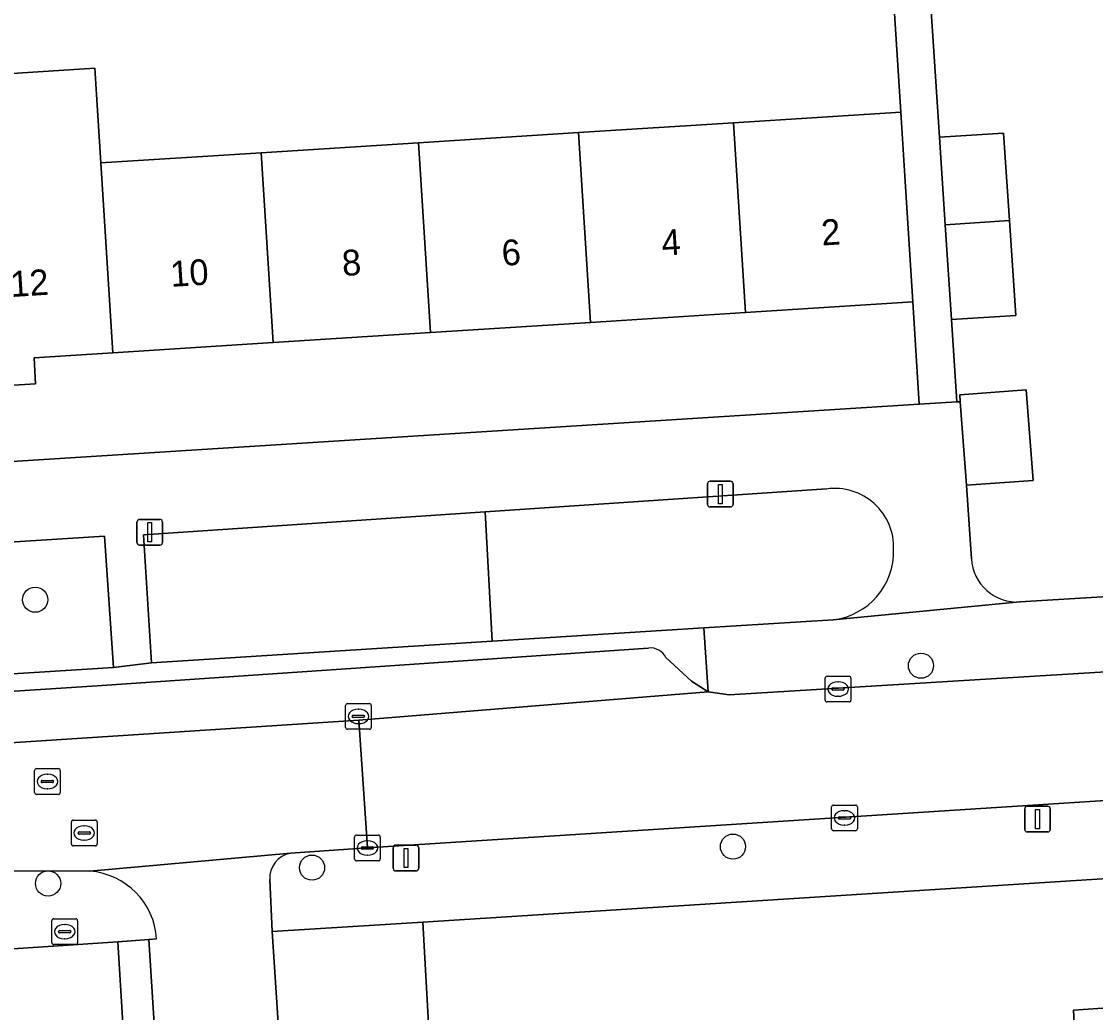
# Model space of a CAD drawing. Extents: x 159680 to 160786, y 387323 to 388340.
# Drawn here: x 160625.57 to 160667.26, y 387691.36 to 387729.84 of the extents above; entities that cross this region are included whole.
import ezdxf

# ---------------------------------------------------------------- set-up
doc = ezdxf.new("R2010")
doc.units = 0
for name, color, linetype in [('IMGEO_Boom', 7, 'Continuous'), ('IMGEO_Erf', 7, 'Continuous'), ('IMGEO_Groenvoorziening', 7, 'Continuous'), ('IMGEO_Kolk', 7, 'Continuous'), ('IMGEO_Lichtmast', 7, 'Continuous'), ('IMGEO_Pand', 7, 'Continuous'), ('IMGEO_Pand_nummerreeks', 7, 'Continuous'), ('IMGEO_Parkeervlak_open', 7, 'Continuous'), ('IMGEO_Rijbaan_lokaal_open', 7, 'Continuous'), ('IMGEO_Rioolput', 7, 'Continuous'), ('IMGEO_Voetpad_open', 7, 'Continuous')]:
    doc.layers.add(name, color=color, linetype=linetype)

msp = doc.modelspace()

# ---------------------------------------------------------------- linework, layer by layer
at = {"layer": 'IMGEO_Boom'}
for centre in [(160626.101, 387707.394), (160660.486, 387704.831), (160653.189, 387697.807), (160636.848, 387696.99), (160626.603, 387696.377)]:
    msp.add_circle(centre, 0.489, dxfattribs=at)
at = {"layer": 'IMGEO_Erf'}
for points in [[(160622.405, 387727.644), (160628.421, 387728.026), (160628.654, 387724.353), (160634.87, 387724.747), (160640.985, 387725.136), (160647.193, 387725.53), (160653.204, 387725.912), (160659.708, 387726.325), (160659.092, 387735.824), (160655.394, 387735.584), (160655.24, 387737.965), (160649.952, 387737.573), (160650.083, 387735.057), (160650.161, 387733.551), (160646.679, 387733.371), (160646.601, 387734.877), (160642.76, 387734.678), (160642.629, 387737.193), (160637.74, 387736.859), (160637.899, 387734.345), (160634.262, 387734.096), (160630.626, 387733.847), (160630.469, 387736.335), (160625.398, 387736.014)], [(160660.854, 387730.652), (160661.206, 387725.347), (160663.696, 387725.512), (160663.921, 387722.12), (160664.165, 387718.434), (160661.675, 387718.269), (160661.877, 387715.072), (160662.013, 387715.081), (160661.993, 387715.349), (160664.574, 387715.541), (160664.836, 387712.028), (160662.254, 387711.836), (160662.445, 387708.982)], [(160664.33, 387707.306), (160686.134, 387708.636)], [(160686.799, 387697.781), (160641.149, 387694.868), (160641.484, 387688.857), (160641.692, 387688.872), (160641.629, 387689.867), (160644.706, 387690.056), (160644.765, 387689.089), (160647.903, 387689.31), (160654.046, 387689.695), (160660.371, 387690.091), (160666.456, 387690.473), (160666.404, 387691.459), (160669.435, 387691.659)]]:
    msp.add_lwpolyline(points, dxfattribs=at)
msp.add_lwpolyline([(160660.42, 387714.98), (160660.168, 387718.961), (160653.672, 387718.546), (160647.66, 387718.162), (160641.452, 387717.765), (160635.337, 387717.375), (160629.121, 387716.978), (160626.06, 387716.782), (160626.119, 387715.777), (160623.17, 387715.59), (160619.813, 387715.378), (160619.749, 387716.383), (160616.685, 387716.186), (160610.603, 387715.795), (160604.14, 387715.38), (160598.142, 387714.995), (160598.391, 387711.06)], close=True, dxfattribs=at)
msp.add_arc((160664.224, 387709.085), 1.782, 183.3039, 273.4139, dxfattribs=at)
at = {"layer": 'IMGEO_Groenvoorziening'}
msp.add_lwpolyline([(160656.824, 387711.692), (160643.563, 387710.802), (160643.845, 387705.779), (160652.059, 387706.297), (160657.076, 387706.614)], dxfattribs=at)
for points in [[(160643.845, 387705.779), (160643.563, 387710.802), (160630.302, 387709.913), (160630.614, 387704.945)], [(160628.793, 387709.86), (160617.509, 387709.147), (160617.831, 387704.055), (160629.146, 387704.763)]]:
    msp.add_lwpolyline(points, close=True, dxfattribs=at)
for centre, radius, start, end in [((160657.145, 387709.433), 2.281, 357.7282, 98.0786), ((160656.753, 387709.266), 2.672, 276.9336, 1.6498)]:
    msp.add_arc(centre, radius, start, end, dxfattribs=at)
at = {"layer": 'IMGEO_Kolk'}
for p, q in [((160656.766, 387703.498), (160656.766, 387704.35)), ((160656.841, 387704.424), (160657.693, 387704.424)), ((160657.254, 387704.204), (160657.279, 387704.204)), ((160657.767, 387704.35), (160657.767, 387703.498)), ((160657.025, 387703.918), (160657.025, 387703.93)), ((160657.463, 387703.881), (160657.065, 387703.881)), ((160657.068, 387703.967), (160657.466, 387703.967)), ((160657.277, 387703.644), (160657.252, 387703.644)), ((160657.509, 387703.93), (160657.509, 387703.918)), ((160638.148, 387702.436), (160638.148, 387703.288)), ((160638.223, 387703.362), (160639.075, 387703.362)), ((160639.149, 387703.288), (160639.149, 387702.436)), ((160657.693, 387703.424), (160656.841, 387703.424)), ((160638.407, 387702.856), (160638.407, 387702.868)), ((160638.845, 387702.819), (160638.447, 387702.819)), ((160638.45, 387702.905), (160638.848, 387702.905)), ((160638.636, 387703.142), (160638.661, 387703.142)), ((160638.891, 387702.868), (160638.891, 387702.856)), ((160639.075, 387702.362), (160638.223, 387702.362)), ((160638.659, 387702.582), (160638.634, 387702.582)), ((160657.016, 387698.496), (160657.016, 387699.348)), ((160657.091, 387699.422), (160657.943, 387699.422)), ((160657.504, 387699.202), (160657.529, 387699.202)), ((160658.017, 387699.348), (160658.017, 387698.496)), ((160657.275, 387698.916), (160657.275, 387698.928)), ((160657.713, 387698.879), (160657.315, 387698.879)), ((160657.318, 387698.965), (160657.716, 387698.965)), ((160657.527, 387698.642), (160657.502, 387698.642)), ((160657.759, 387698.928), (160657.759, 387698.916)), ((160638.572, 387698.254), (160639.424, 387698.254)), ((160657.943, 387698.422), (160657.091, 387698.422)), ((160638.497, 387697.328), (160638.497, 387698.18)), ((160638.799, 387697.797), (160639.197, 387697.797)), ((160638.985, 387698.034), (160639.01, 387698.034)), ((160639.498, 387698.18), (160639.498, 387697.328)), ((160638.756, 387697.748), (160638.756, 387697.76)), ((160639.194, 387697.711), (160638.796, 387697.711)), ((160639.008, 387697.474), (160638.983, 387697.474)), ((160639.24, 387697.76), (160639.24, 387697.748)), ((160639.424, 387697.254), (160638.572, 387697.254))]:
    msp.add_line(p, q, dxfattribs=at)
for points in [[(160656.766, 387703.498), (160656.766, 387704.35)], [(160656.841, 387704.424), (160657.693, 387704.424)], [(160657.767, 387704.35), (160657.767, 387703.498)], [(160638.148, 387702.436), (160638.148, 387703.288)], [(160638.223, 387703.362), (160639.075, 387703.362)], [(160639.149, 387703.288), (160639.149, 387702.436)], [(160657.693, 387703.424), (160656.841, 387703.424)], [(160639.075, 387702.362), (160638.223, 387702.362)], [(160657.016, 387698.496), (160657.016, 387699.348)], [(160657.091, 387699.422), (160657.943, 387699.422)], [(160658.017, 387699.348), (160658.017, 387698.496)], [(160638.572, 387698.254), (160639.424, 387698.254)], [(160657.943, 387698.422), (160657.091, 387698.422)], [(160638.497, 387697.328), (160638.497, 387698.18)], [(160639.498, 387698.18), (160639.498, 387697.328)], [(160639.424, 387697.254), (160638.572, 387697.254)]]:
    msp.add_lwpolyline(points, dxfattribs=at)
for centre, radius, start, end in [((160656.843, 387704.348), 0.0765, 91.552, 178.448), ((160656.843, 387704.348), 0.0765, 91.552, 178.448), ((160657.691, 387704.348), 0.0765, 1.552, 88.448), ((160657.691, 387704.348), 0.0765, 1.552, 88.448), ((160657.065, 387703.927), 0.0403, 85.8775, 175.7526), ((160657.062, 387703.917), 0.0366, 178.938, 274.7102), ((160657.466, 387703.924), 0.043, 264.8664, 352.4533), ((160657.47, 387703.929), 0.0386, 1.7309, 96.639), ((160638.225, 387703.286), 0.0765, 91.552, 178.448), ((160638.225, 387703.286), 0.0765, 91.552, 178.448), ((160639.073, 387703.286), 0.0765, 1.552, 88.448), ((160639.073, 387703.286), 0.0765, 1.552, 88.448), ((160656.843, 387703.5), 0.0765, 181.552, 268.448), ((160656.843, 387703.5), 0.0765, 181.552, 268.448), ((160657.691, 387703.5), 0.0765, 271.552, 358.448), ((160657.691, 387703.5), 0.0765, 271.552, 358.448), ((160638.447, 387702.865), 0.0403, 85.8775, 175.7526), ((160638.444, 387702.855), 0.0366, 178.938, 274.7102), ((160638.848, 387702.862), 0.043, 264.8664, 352.4533), ((160638.852, 387702.867), 0.0386, 1.7309, 96.639), ((160638.225, 387702.438), 0.0765, 181.552, 268.448), ((160638.225, 387702.438), 0.0765, 181.552, 268.448), ((160639.073, 387702.438), 0.0765, 271.552, 358.448), ((160639.073, 387702.438), 0.0765, 271.552, 358.448), ((160657.093, 387699.346), 0.0765, 91.552, 178.448), ((160657.093, 387699.346), 0.0765, 91.552, 178.448), ((160657.941, 387699.346), 0.0765, 1.552, 88.448), ((160657.941, 387699.346), 0.0765, 1.552, 88.448), ((160657.315, 387698.925), 0.0403, 85.8775, 175.7526), ((160657.312, 387698.915), 0.0366, 178.938, 274.7102), ((160657.716, 387698.922), 0.043, 264.8664, 352.4533), ((160657.72, 387698.927), 0.0386, 1.7309, 96.639), ((160638.574, 387698.178), 0.0765, 91.552, 178.448), ((160638.574, 387698.178), 0.0765, 91.552, 178.448), ((160639.422, 387698.178), 0.0765, 1.552, 88.448), ((160639.422, 387698.178), 0.0765, 1.552, 88.448), ((160657.093, 387698.498), 0.0765, 181.552, 268.448), ((160657.093, 387698.498), 0.0765, 181.552, 268.448), ((160657.941, 387698.498), 0.0765, 271.552, 358.448), ((160657.941, 387698.498), 0.0765, 271.552, 358.448), ((160638.796, 387697.757), 0.0403, 85.8775, 175.7526), ((160639.201, 387697.759), 0.0386, 1.7309, 96.639), ((160638.793, 387697.747), 0.0366, 178.938, 274.7102), ((160639.197, 387697.754), 0.043, 264.8664, 352.4533), ((160638.574, 387697.33), 0.0765, 181.552, 268.448), ((160638.574, 387697.33), 0.0765, 181.552, 268.448), ((160639.422, 387697.33), 0.0765, 271.552, 358.448), ((160639.422, 387697.33), 0.0765, 271.552, 358.448)]:
    msp.add_arc(centre, radius, start, end, dxfattribs=at)
for centre, major_axis, ratio, start_param, end_param in [((160657.253, 387703.924), (-0.387, 0.002), 0.722429, 4.712389, 7.853982), ((160657.278, 387703.924), (-0.39, 0.002), 0.717154, 1.570796, 4.712389), ((160638.635, 387702.862), (-0.387, 0.002), 0.722429, 4.712389, 7.853982), ((160638.66, 387702.862), (-0.39, 0.002), 0.717154, 1.570796, 4.712389), ((160657.503, 387698.922), (-0.387, 0.002), 0.722429, 4.712389, 7.853982), ((160657.528, 387698.922), (-0.39, 0.002), 0.717154, 1.570796, 4.712389), ((160638.984, 387697.754), (-0.387, 0.002), 0.722429, 4.712389, 7.853982), ((160639.009, 387697.754), (-0.39, 0.002), 0.717154, 1.570796, 4.712389)]:
    msp.add_ellipse(centre, major_axis=major_axis, ratio=ratio, start_param=start_param, end_param=end_param, dxfattribs=at)
at = {"layer": 'IMGEO_Lichtmast'}
for p, q in [((160652.302, 387711.996), (160653.092, 387711.996)), ((160653.092, 387711.996), (160652.302, 387711.996)), ((160652.202, 387711.096), (160652.202, 387711.896)), ((160652.202, 387711.896), (160652.202, 387711.096)), ((160653.192, 387711.896), (160653.192, 387711.096)), ((160653.192, 387711.096), (160653.192, 387711.896)), ((160653.092, 387710.996), (160652.302, 387710.996)), ((160652.302, 387710.996), (160653.092, 387710.996)), ((160630.052, 387709.61), (160630.052, 387710.41)), ((160630.052, 387710.41), (160630.052, 387709.61)), ((160630.152, 387710.51), (160630.942, 387710.51)), ((160630.942, 387710.51), (160630.152, 387710.51)), ((160631.042, 387710.41), (160631.042, 387709.61)), ((160631.042, 387709.61), (160631.042, 387710.41)), ((160630.942, 387709.51), (160630.152, 387709.51)), ((160630.152, 387709.51), (160630.942, 387709.51)), ((160664.514, 387698.476), (160664.514, 387699.276)), ((160664.514, 387699.276), (160664.514, 387698.476)), ((160664.614, 387699.376), (160665.404, 387699.376)), ((160665.404, 387699.376), (160664.614, 387699.376)), ((160665.504, 387699.276), (160665.504, 387698.476)), ((160665.504, 387698.476), (160665.504, 387699.276)), ((160665.404, 387698.376), (160664.614, 387698.376)), ((160664.614, 387698.376), (160665.404, 387698.376)), ((160640.1, 387697.865), (160640.89, 387697.865)), ((160640.89, 387697.865), (160640.1, 387697.865)), ((160640, 387696.965), (160640, 387697.765)), ((160640, 387697.765), (160640, 387696.965)), ((160640.99, 387697.765), (160640.99, 387696.965)), ((160640.99, 387696.965), (160640.99, 387697.765)), ((160640.89, 387696.865), (160640.1, 387696.865)), ((160640.1, 387696.865), (160640.89, 387696.865))]:
    msp.add_line(p, q, dxfattribs=at)
for points in [[(160652.622, 387711.871), (160652.772, 387711.871), (160652.772, 387711.121), (160652.622, 387711.121), (160652.622, 387711.871)], [(160630.472, 387710.385), (160630.622, 387710.385), (160630.622, 387709.635), (160630.472, 387709.635), (160630.472, 387710.385)], [(160664.934, 387699.251), (160665.084, 387699.251), (160665.084, 387698.501), (160664.934, 387698.501), (160664.934, 387699.251)], [(160640.42, 387697.74), (160640.57, 387697.74), (160640.57, 387696.99), (160640.42, 387696.99), (160640.42, 387697.74)]]:
    msp.add_lwpolyline(points, dxfattribs=at)
for centre, start, end in [((160652.302, 387711.896), 90, 180), ((160652.302, 387711.896), 90, 180), ((160653.092, 387711.896), 0, 90), ((160653.092, 387711.896), 360, 90), ((160652.302, 387711.096), 180, 270), ((160652.302, 387711.096), 180, 270), ((160653.092, 387711.096), 270, 0), ((160653.092, 387711.096), 270, 0), ((160630.152, 387710.41), 90, 180), ((160630.152, 387710.41), 90, 180), ((160630.942, 387710.41), 0, 90), ((160630.942, 387710.41), 360, 90), ((160630.152, 387709.61), 180, 270), ((160630.152, 387709.61), 180, 270), ((160630.942, 387709.61), 270, 0), ((160630.942, 387709.61), 270, 0), ((160664.614, 387699.276), 90, 180), ((160664.614, 387699.276), 90, 180), ((160665.404, 387699.276), 0, 90), ((160665.404, 387699.276), 360, 90), ((160664.614, 387698.476), 180, 270), ((160664.614, 387698.476), 180, 270), ((160665.404, 387698.476), 270, 0), ((160665.404, 387698.476), 270, 0), ((160640.1, 387697.765), 90, 180), ((160640.1, 387697.765), 90, 180), ((160640.89, 387697.765), 0, 90), ((160640.89, 387697.765), 360, 90), ((160640.1, 387696.965), 180, 270), ((160640.1, 387696.965), 180, 270), ((160640.89, 387696.965), 270, 0), ((160640.89, 387696.965), 270, 0)]:
    msp.add_arc(centre, 0.1, start, end, dxfattribs=at)
at = {"layer": 'IMGEO_Pand'}
for points in [[(160628.654, 387724.353), (160628.421, 387728.026), (160622.405, 387727.644), (160622.638, 387723.971), (160623.17, 387715.59), (160626.119, 387715.777), (160626.06, 387716.782), (160629.121, 387716.978)], [(160659.866, 387723.833), (160659.708, 387726.325), (160653.204, 387725.912), (160653.672, 387718.546), (160660.168, 387718.961)], [(160653.204, 387725.912), (160647.193, 387725.53), (160647.66, 387718.162), (160653.672, 387718.546)], [(160647.66, 387718.162), (160647.193, 387725.53), (160640.985, 387725.136), (160641.452, 387717.765)], [(160661.431, 387721.953), (160663.921, 387722.12), (160663.696, 387725.512), (160661.206, 387725.347)], [(160641.452, 387717.765), (160640.985, 387725.136), (160634.87, 387724.747), (160635.337, 387717.375)], [(160635.337, 387717.375), (160634.87, 387724.747), (160628.654, 387724.353), (160629.121, 387716.978)], [(160663.921, 387722.12), (160661.431, 387721.953), (160661.675, 387718.269), (160664.165, 387718.434)], [(160662.254, 387711.836), (160664.836, 387712.028), (160664.574, 387715.541), (160661.993, 387715.349), (160662.013, 387715.081)], [(160669.499, 387690.663), (160669.435, 387691.659), (160666.404, 387691.459), (160666.456, 387690.473), (160666.93, 387682.906), (160673.275, 387683.303), (160672.8, 387690.87)]]:
    msp.add_lwpolyline(points, close=True, dxfattribs=at)
at = {"layer": 'IMGEO_Parkeervlak_open'}
for points in [[(160649.915, 387705.517), (160628.312, 387704.041), (160542.88, 387698.537)], [(160651.585, 387704.233), (160650.583, 387705.155)], [(160652.23, 387703.822), (160651.585, 387704.233)], [(160638.67, 387702.71), (160652.23, 387703.822)], [(160624.745, 387701.804), (160638.67, 387702.71)], [(160630.196, 387679.739), (160629.308, 387694.115), (160623.883, 387693.75), (160623.865, 387693.583), (160624.276, 387687.716), (160624.643, 387681.786), (160625.94, 387681.85), (160628.165, 387681.931)]]:
    msp.add_lwpolyline(points, dxfattribs=at)
msp.add_arc((160649.98, 387704.839), 0.681, 27.618, 95.474, dxfattribs=at)
at = {"layer": 'IMGEO_Rijbaan_lokaal_open'}
for points in [[(160688.321, 387705.857), (160686.312, 387705.735), (160653.035, 387703.706), (160652.23, 387703.822), (160638.67, 387702.71), (160638.998, 387697.754), (160686.615, 387700.814), (160689.778, 387701.017)], [(160636.01, 387697.551), (160628.23, 387696.854)], [(160635.297, 387694.508), (160635.206, 387696.532)], [(160630.813, 387694.223), (160630.518, 387694.203), (160632.073, 387669.758), (160637.968, 387670.144), (160636.79, 387671.188), (160636.17, 387681.28), (160635.297, 387694.508)]]:
    msp.add_lwpolyline(points, dxfattribs=at)
msp.add_lwpolyline([(160638.67, 387702.71), (160624.745, 387701.804), (160625.042, 387696.862), (160628.23, 387696.854), (160636.01, 387697.551), (160638.998, 387697.754)], close=True, dxfattribs=at)
for centre, radius, start, end in [((160636.195, 387696.578), 0.99, 100.7673, 182.6852), ((160628.011, 387694.055), 2.807, 3.4242, 85.521)]:
    msp.add_arc(centre, radius, start, end, dxfattribs=at)
at = {"layer": 'IMGEO_Rioolput'}
for p, q in [((160626.076, 387699.909), (160626.076, 387700.761)), ((160626.151, 387700.835), (160627.003, 387700.835)), ((160627.077, 387700.761), (160627.077, 387699.909)), ((160626.335, 387700.329), (160626.335, 387700.341)), ((160626.773, 387700.292), (160626.375, 387700.292)), ((160626.378, 387700.378), (160626.776, 387700.378)), ((160626.564, 387700.615), (160626.589, 387700.615)), ((160626.819, 387700.341), (160626.819, 387700.329)), ((160626.587, 387700.055), (160626.562, 387700.055)), ((160627.003, 387699.835), (160626.151, 387699.835)), ((160627.508, 387697.91), (160627.508, 387698.762)), ((160627.583, 387698.836), (160628.435, 387698.836)), ((160627.996, 387698.616), (160628.021, 387698.616)), ((160628.509, 387698.762), (160628.509, 387697.91)), ((160627.767, 387698.33), (160627.767, 387698.342)), ((160628.205, 387698.293), (160627.807, 387698.293)), ((160627.81, 387698.379), (160628.208, 387698.379)), ((160628.251, 387698.342), (160628.251, 387698.33)), ((160628.435, 387697.836), (160627.583, 387697.836)), ((160628.019, 387698.056), (160627.994, 387698.056)), ((160626.747, 387694.079), (160626.747, 387694.931)), ((160626.822, 387695.005), (160627.674, 387695.005)), ((160627.748, 387694.931), (160627.748, 387694.079)), ((160627.006, 387694.499), (160627.006, 387694.511)), ((160627.444, 387694.462), (160627.046, 387694.462)), ((160627.049, 387694.548), (160627.447, 387694.548)), ((160627.235, 387694.785), (160627.26, 387694.785)), ((160627.49, 387694.511), (160627.49, 387694.499)), ((160627.258, 387694.225), (160627.233, 387694.225)), ((160627.674, 387694.005), (160626.822, 387694.005))]:
    msp.add_line(p, q, dxfattribs=at)
for points in [[(160626.076, 387699.909), (160626.076, 387700.761)], [(160626.151, 387700.835), (160627.003, 387700.835)], [(160627.077, 387700.761), (160627.077, 387699.909)], [(160627.003, 387699.835), (160626.151, 387699.835)], [(160627.508, 387697.91), (160627.508, 387698.762)], [(160627.583, 387698.836), (160628.435, 387698.836)], [(160628.509, 387698.762), (160628.509, 387697.91)], [(160628.435, 387697.836), (160627.583, 387697.836)], [(160626.747, 387694.079), (160626.747, 387694.931)], [(160626.822, 387695.005), (160627.674, 387695.005)], [(160627.748, 387694.931), (160627.748, 387694.079)], [(160627.674, 387694.005), (160626.822, 387694.005)]]:
    msp.add_lwpolyline(points, dxfattribs=at)
for centre, radius, start, end in [((160626.153, 387700.759), 0.0765, 91.552, 178.448), ((160626.153, 387700.759), 0.0765, 91.552, 178.448), ((160627.001, 387700.759), 0.0765, 1.552, 88.448), ((160627.001, 387700.759), 0.0765, 1.552, 88.448), ((160626.375, 387700.338), 0.0403, 85.8775, 175.7526), ((160626.372, 387700.328), 0.0366, 178.938, 274.7102), ((160626.776, 387700.335), 0.043, 264.8664, 352.4533), ((160626.78, 387700.34), 0.0386, 1.7309, 96.639), ((160626.153, 387699.911), 0.0765, 181.552, 268.448), ((160626.153, 387699.911), 0.0765, 181.552, 268.448), ((160627.001, 387699.911), 0.0765, 271.552, 358.448), ((160627.001, 387699.911), 0.0765, 271.552, 358.448), ((160627.585, 387698.76), 0.0765, 91.552, 178.448), ((160627.585, 387698.76), 0.0765, 91.552, 178.448), ((160628.433, 387698.76), 0.0765, 1.552, 88.448), ((160628.433, 387698.76), 0.0765, 1.552, 88.448), ((160627.807, 387698.339), 0.0403, 85.8775, 175.7526), ((160627.804, 387698.329), 0.0366, 178.938, 274.7102), ((160628.208, 387698.336), 0.043, 264.8664, 352.4533), ((160628.212, 387698.341), 0.0386, 1.7309, 96.639), ((160627.585, 387697.912), 0.0765, 181.552, 268.448), ((160627.585, 387697.912), 0.0765, 181.552, 268.448), ((160628.433, 387697.912), 0.0765, 271.552, 358.448), ((160628.433, 387697.912), 0.0765, 271.552, 358.448), ((160626.824, 387694.929), 0.0765, 91.552, 178.448), ((160626.824, 387694.929), 0.0765, 91.552, 178.448), ((160627.672, 387694.929), 0.0765, 1.552, 88.448), ((160627.672, 387694.929), 0.0765, 1.552, 88.448), ((160627.046, 387694.508), 0.0403, 85.8775, 175.7526), ((160627.043, 387694.498), 0.0366, 178.938, 274.7102), ((160627.447, 387694.505), 0.043, 264.8664, 352.4533), ((160627.451, 387694.51), 0.0386, 1.7309, 96.639), ((160626.824, 387694.081), 0.0765, 181.552, 268.448), ((160626.824, 387694.081), 0.0765, 181.552, 268.448), ((160627.672, 387694.081), 0.0765, 271.552, 358.448), ((160627.672, 387694.081), 0.0765, 271.552, 358.448)]:
    msp.add_arc(centre, radius, start, end, dxfattribs=at)
for centre, major_axis, ratio, start_param, end_param in [((160626.563, 387700.335), (-0.387, 0.002), 0.722429, 4.712389, 7.853982), ((160626.588, 387700.335), (-0.39, 0.002), 0.717154, 1.570796, 4.712389), ((160627.995, 387698.336), (-0.387, 0.002), 0.722429, 4.712389, 7.853982), ((160628.02, 387698.336), (-0.39, 0.002), 0.717154, 1.570796, 4.712389), ((160627.234, 387694.505), (-0.387, 0.002), 0.722429, 4.712389, 7.853982), ((160627.259, 387694.505), (-0.39, 0.002), 0.717154, 1.570796, 4.712389)]:
    msp.add_ellipse(centre, major_axis=major_axis, ratio=ratio, start_param=start_param, end_param=end_param, dxfattribs=at)
at = {"layer": 'IMGEO_Voetpad_open'}
for points in [[(160659.092, 387735.824), (160659.708, 387726.325), (160659.866, 387723.833), (160660.168, 387718.961), (160660.42, 387714.98), (160661.877, 387715.072), (160661.675, 387718.269), (160661.431, 387721.953), (160661.206, 387725.347), (160660.854, 387730.652)], [(160662.445, 387708.982), (160662.254, 387711.836), (160662.013, 387715.081), (160661.877, 387715.072), (160660.42, 387714.98), (160598.391, 387711.06), (160596.866, 387710.964), (160534.679, 387707.033), (160533.246, 387706.942), (160533.443, 387703.671), (160533.134, 387703.652), (160533.354, 387700.741), (160533.278, 387699.833)], [(160598.394, 387707.94), (160613.593, 387708.9), (160616.91, 387709.109), (160617.232, 387704.017), (160617.831, 387704.055), (160617.509, 387709.147), (160628.793, 387709.86), (160629.146, 387704.763), (160630.614, 387704.945), (160630.302, 387709.913), (160643.563, 387710.802), (160656.824, 387711.692)], [(160657.076, 387706.614), (160664.33, 387707.306)], [(160650.583, 387705.155), (160651.585, 387704.233), (160652.23, 387703.822), (160652.059, 387706.297), (160643.845, 387705.779), (160630.614, 387704.945), (160629.146, 387704.763), (160617.831, 387704.055), (160617.232, 387704.017), (160613.971, 387703.813), (160598.797, 387702.863), (160597.278, 387702.821), (160582.195, 387701.852), (160579.857, 387701.705), (160575.604, 387701.433), (160574.091, 387701.325), (160565.643, 387700.831), (160552.17, 387700.005), (160538.697, 387699.179), (160539.168, 387696.302), (160541.424, 387697.839)], [(160628.312, 387704.041), (160649.915, 387705.517)], [(160542.88, 387698.537), (160628.312, 387704.041)], [(160689.778, 387701.017), (160686.615, 387700.814), (160638.998, 387697.754), (160636.01, 387697.551)], [(160635.206, 387696.532), (160635.297, 387694.508), (160641.149, 387694.868), (160686.799, 387697.781), (160690.814, 387698.037)], [(160628.23, 387696.854), (160625.042, 387696.862), (160624.662, 387696.848), (160624.743, 387695.769), (160605.276, 387694.521), (160605.211, 387695.625), (160603.707, 387695.52), (160603.764, 387694.407), (160585.226, 387693.223), (160585.145, 387694.327), (160583.817, 387694.25), (160581.51, 387694.061)], [(160623.883, 387693.75), (160629.308, 387694.115), (160630.518, 387694.203), (160630.813, 387694.223)]]:
    msp.add_lwpolyline(points, dxfattribs=at)
for points in [[(160688.291, 387706.962), (160686.134, 387708.636), (160664.33, 387707.306), (160657.076, 387706.614), (160652.059, 387706.297), (160652.23, 387703.822), (160653.035, 387703.706), (160686.312, 387705.735), (160688.321, 387705.857)], [(160635.297, 387694.508), (160636.17, 387681.28), (160637.223, 387682.466), (160641.928, 387682.753), (160641.484, 387688.857), (160641.149, 387694.868)], [(160630.518, 387694.203), (160629.308, 387694.115), (160630.196, 387679.739), (160630.822, 387669.758), (160633.939, 387620.09), (160634.045, 387618.395), (160634.808, 387618.448), (160635.335, 387618.481), (160632.073, 387669.758)]]:
    msp.add_lwpolyline(points, close=True, dxfattribs=at)
for centre, radius, start, end in [((160657.145, 387709.433), 2.281, 357.7282, 98.0786), ((160656.753, 387709.266), 2.672, 276.9336, 1.6498), ((160664.224, 387709.085), 1.782, 183.3039, 273.4139), ((160649.98, 387704.839), 0.681, 27.618, 95.474), ((160636.195, 387696.578), 0.99, 100.7673, 182.6852), ((160628.011, 387694.055), 2.807, 3.4242, 85.521)]:
    msp.add_arc(centre, radius, start, end, dxfattribs=at)

# ---------------------------------------------------------------- texts
at = {"layer": 'IMGEO_Pand_nummerreeks'}
for s, rotation, p in [('2', 3.6326, (160656.645, 387721.143)), ('4', 3.6326, (160650.444, 387720.749)), ('6', 3.6341, (160644.24, 387720.355)), ('8', 3.6341, (160638.041, 387719.961)), ('10', 3.6341, (160631.376, 387719.538)), ('12', 3.6326, (160625.167, 387719.144))]:
    msp.add_text(s, height=1, rotation=rotation, dxfattribs=at).set_placement(p)

doc.saveas('drawing.dxf')
